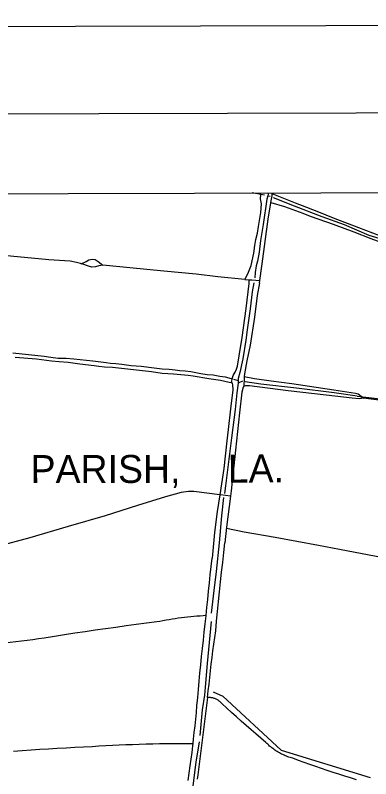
# Model space of a CAD drawing. Extents: x 3355724 to 3393621, y 594744 to 620174.
# Drawn here: x 3362141 to 3364679, y 614141 to 619590 of the extents above; entities that cross this region are included whole.
import ezdxf

# ---------------------------------------------------------------- set-up
doc = ezdxf.new("R2010")
doc.units = 0
for name, color, linetype in [('G-ANNO-NPLT', 7, 'Continuous'), ('V-ANNO-SYMB', 7, 'Continuous'), ('V-DTCH-CNTR', 7, 'Continuous'), ('V-GRID-FRAM', 7, 'Continuous'), ('V-TOPO-GNAM-IDEN', 7, 'Continuous'), ('V-TOPO-SHOR', 7, 'Continuous')]:
    doc.layers.add(name, color=color, linetype=linetype)

msp = doc.modelspace()

# ---------------------------------------------------------------- linework, layer by layer
at = {"layer": 'G-ANNO-NPLT'}
msp.add_lwpolyline([(3356370.8, 595327.7), (3393037.4, 595423.7), (3392974.1, 619590.2), (3356307.6, 619494.2)], close=True, dxfattribs=at)
at = {"layer": 'V-ANNO-SYMB'}
msp.add_lwpolyline([(3359119.3, 595959.9), (3392202.4, 596046.5), (3392142.4, 618963), (3359059.3, 618876.4), (3359119.3, 595959.9)], dxfattribs=at)
at = {"layer": 'V-DTCH-CNTR'}
msp.add_line((3363780.2, 617705.5), (3363812.8, 617702.9), dxfattribs=at)
for points in [[(3363780.2, 617705.5), (3363802.3, 617744.6), (3363824.7, 617804.2), (3363845.7, 617892.1), (3363852.5, 617947.4), (3363859.5, 617989.3), (3363869.6, 618034.5), (3363878.1, 618083.5), (3363895.7, 618183.2), (3363898.4, 618245.5), (3363892.1, 618280), (3363895.1, 618310.2)], [(3363920.5, 618305.2), (3363895.1, 618310.2), (3363832.2, 618322.6)], [(3363885.4, 617680.8), (3363903.1, 617815.1), (3363925.1, 617976.4), (3363947.8, 618134.5), (3363960.2, 618222.2), (3363966, 618249.1), (3363966.5, 618252.9), (3363974.3, 618302.1), (3363976.2, 618316.9), (3363976.9, 618323)], [(3365863.5, 617603.7), (3365788.8, 617631.4), (3365684, 617667.8), (3365511, 617726.6), (3365393.4, 617771.4), (3365249.6, 617826), (3365021.7, 617908), (3364828.7, 617977.9), (3364807.3, 617985.6), (3364743.6, 618016.6), (3364594.3, 618072.7), (3364414, 618143.1), (3364309.8, 618185.8), (3364222.4, 618218.7), (3364142.2, 618250.2), (3363976.2, 618316.9)], [(3363966.5, 618252.9), (3364063.2, 618226.5), (3364194.3, 618177.9), (3364246.8, 618156.2), (3364309.5, 618134.6), (3364410.3, 618098.8), (3364559.6, 618044.3), (3364679.6, 617997.2), (3364751.1, 617970.2), (3364766.2, 617965), (3364777.3, 617962.1), (3364793.8, 617963.2), (3364813.4, 617969.2), (3364828.7, 617977.9)], [(3363780.2, 617705.5), (3363588.2, 617723.5), (3363433.3, 617741.6), (3363201.9, 617763.7), (3362958.6, 617788.6), (3362766, 617806), (3362738.5, 617801.5), (3362713.4, 617795.4), (3362688.2, 617793.3), (3362663.6, 617799.9), (3362630.3, 617810.3), (3362611.3, 617816.4), (3362607.3, 617817.7), (3362578, 617825.8), (3362532.8, 617835.9), (3362379.8, 617844.6), (3362055.9, 617876.5)], [(3362611.3, 617816.4), (3362646.6, 617833.7), (3362666.2, 617843.6), (3362677.2, 617847.8), (3362694.5, 617849.8), (3362712, 617846.2), (3362726.4, 617837.8), (3362733.7, 617832.4), (3362766, 617806)], [(3363684.9, 616968.1), (3363691.2, 617002.9), (3363698, 617019.6), (3363710.9, 617041.9), (3363721.5, 617063.4), (3363728.9, 617085.6), (3363740.1, 617159.2), (3363761, 617291.2), (3363789.1, 617497.5), (3363797.3, 617556.8), (3363810.6, 617675.3), (3363811.8, 617695.8), (3363812.8, 617702.9), (3363830.6, 617702.5), (3363887.5, 617696.3)], [(3363885.4, 617680.8), (3363869.1, 617590.6), (3363848.6, 617436.5), (3363817.3, 617235.6), (3363795.1, 617124.8), (3363778.2, 617030.7), (3363776.2, 617012), (3363774.9, 616999.1), (3363772.9, 616942.2)], [(3362140.2, 617149.2), (3362291.8, 617137.3), (3362400.1, 617123.8), (3362455.3, 617119.4), (3362517.7, 617113.6), (3362602.3, 617102.7), (3362703.4, 617089.8), (3362736.6, 617086.5), (3362778.5, 617081.9), (3362835.3, 617077.5), (3363114.2, 617047), (3363190.8, 617036), (3363272.1, 617031.3), (3363374.8, 617020.8), (3363411.9, 617016.1), (3363524.2, 616997.9), (3363606.5, 616985.4), (3363669, 616971.7), (3363684.9, 616968.1), (3363690.5, 616961.9), (3363693.1, 616952.5), (3363694.6, 616917)], [(3363776.2, 617012), (3363848.2, 616998.5), (3363967.6, 616980.5), (3364116.2, 616961.4), (3364415, 616916.3), (3364571.6, 616892.8), (3364589, 616887.6), (3364599.4, 616881.5), (3364628.2, 616858.1)], [(3365586.9, 616733.5), (3365459.6, 616750.6), (3365235.2, 616776.8), (3364959.4, 616813.7), (3364628.2, 616858.1), (3364621.9, 616858.7), (3364610.1, 616856.1), (3364596, 616852.7), (3364547.9, 616856.4), (3364362.2, 616877.8), (3364089.6, 616910.9), (3363814.6, 616944.6), (3363783.8, 616946.4), (3363772.9, 616942.2), (3363768.3, 616935.8), (3363759.6, 616900.9), (3363742.9, 616751.6), (3363712.9, 616485.4), (3363682.6, 616197.1), (3363677.4, 616157), (3363649.3, 615937.9), (3363638.2, 615825.3)], [(3363694.6, 616917), (3363677.7, 616781.1), (3363660.2, 616633.4), (3363650.8, 616553.6), (3363631.2, 616356.1), (3363601, 616168)], [(3363677.4, 616157), (3363606.3, 616167.4), (3363601, 616168), (3363415.8, 616191.8), (3363378, 616191.8), (3363325.3, 616183.7), (3363214.8, 616152.2), (3363012.7, 616091.3), (3362784.1, 616018.1), (3362517.7, 615940.9), (3362245.8, 615861.2), (3362012.2, 615798.9)], [(3363601, 616168), (3363582.9, 616048.7), (3363564.7, 615898.5), (3363547.3, 615714.4)], [(3363648.4, 615929.1), (3363775, 615904.1), (3363998.1, 615865.3), (3364305.9, 615808.6), (3364457, 615780.9), (3364617.6, 615748.8), (3364855, 615704), (3365128, 615651.3), (3365235.7, 615630.8)], [(3363514.8, 614721.4), (3363519.5, 614769), (3363524.5, 614816.6), (3363529.7, 614864.1), (3363535.1, 614911.6), (3363540.7, 614959.1), (3363546.6, 615006.5), (3363552.7, 615053.9), (3363559, 615101.3), (3363565.6, 615148.7), (3363572.4, 615196), (3363579, 615266), (3363585.7, 615335.9), (3363592.7, 615405.9), (3363599.8, 615475.9), (3363607.1, 615545.8), (3363614.6, 615615.7), (3363622.3, 615685.6), (3363630.2, 615755.4), (3363638.2, 615825.3)], [(3363527.5, 615538.8), (3363533.9, 615597.3), (3363540.5, 615655.9), (3363547.3, 615714.4)], [(3363375.1, 614127.7), (3363382.9, 614181), (3363390.9, 614234.3), (3363397.1, 614281.7), (3363403.1, 614329.1), (3363408.9, 614376.6), (3363410.8, 614393.4), (3363414.4, 614424), (3363419.7, 614471.5), (3363424.7, 614519.1), (3363429.6, 614566.6), (3363434.2, 614614.2), (3363438.6, 614661.8), (3363443.6, 614720.3), (3363448.8, 614778.8), (3363454.2, 614837.3), (3363459.8, 614895.7), (3363465.6, 614954.1), (3363471.6, 615012.6), (3363477.8, 615071), (3363484.2, 615129.3), (3363490.8, 615187.7), (3363497.6, 615246), (3363504.5, 615304.3), (3363504.6, 615305.4), (3363509.9, 615363), (3363515.5, 615421.6), (3363521.4, 615480.2), (3363527.5, 615538.8)], [(3363504.6, 615305.4), (3363482.4, 615304.2), (3363460.2, 615302.7), (3363438, 615301.1), (3363415.8, 615299.2), (3363393.7, 615297.1), (3363371.5, 615294.8), (3363349.4, 615292.3), (3363327.3, 615289.6), (3363305.3, 615286.6), (3363283.2, 615283.5), (3363261.2, 615280.1), (3363239.3, 615276.5), (3363217.4, 615272.7), (3363195.5, 615268.7), (3363173.6, 615264.4), (3363151.8, 615260), (3363078.5, 615250.7), (3363005.3, 615241.1), (3362932, 615231.4), (3362858.8, 615221.4), (3362785.7, 615211.2), (3362712.5, 615200.7), (3362639.4, 615190.1), (3362566.4, 615179.2), (3362493.3, 615168.1), (3362420.3, 615156.7), (3362347.4, 615145.2)], [(3362347.4, 615145.2), (3362307.1, 615139.1), (3362266.7, 615133.3), (3362226.4, 615127.8), (3362186, 615122.4), (3362145.5, 615117.3), (3362105.1, 615112.5), (3362064.6, 615107.9), (3362024.1, 615103.5), (3361983.5, 615099.4), (3361985.4, 615001.8), (3361987.5, 614904.1), (3361989.8, 614806.5), (3361992.3, 614708.8), (3361995, 614611.2), (3361997.9, 614513.5), (3362001.1, 614415.9), (3362002.5, 614373.5), (3362004, 614328.2), (3362004.4, 614318.3), (3362009.6, 614135.6)], [(3364576.6, 614133.9), (3364535, 614146.9), (3364493.4, 614160), (3364451.9, 614173.3), (3364410.4, 614186.9), (3364369, 614200.6), (3364327.7, 614214.5), (3364286.5, 614228.6), (3364245.3, 614242.9), (3364204.2, 614257.4), (3364163.1, 614272.1), (3364122.1, 614287), (3364113.1, 614289.6), (3364104.1, 614292.4), (3364095.2, 614295.4), (3364086.4, 614298.5), (3364077.6, 614301.9), (3364068.9, 614305.5), (3364060.3, 614309.2), (3364051.8, 614313.2), (3364043.3, 614317.3), (3364035, 614321.7), (3364026.8, 614326.2), (3364018.6, 614330.9), (3364010.6, 614335.7), (3364002.7, 614340.8), (3363994.8, 614346), (3363987.2, 614351.4), (3363979.6, 614357), (3363972.1, 614362.7), (3363964.8, 614368.6), (3363957.6, 614374.6), (3363950.6, 614380.9), (3363943.7, 614387.2), (3363936.9, 614393.7), (3363930.3, 614400.4), (3363894.9, 614430.5), (3363859.7, 614460.8), (3363824.6, 614491.2), (3363789.7, 614521.8), (3363754.9, 614552.6), (3363720.2, 614583.5), (3363685.7, 614614.6), (3363651.3, 614645.8), (3363617.1, 614677.2), (3363613.6, 614681.1), (3363609.9, 614684.8), (3363606.1, 614688.4), (3363602.1, 614691.8), (3363598, 614695), (3363593.8, 614698.1), (3363589.4, 614701), (3363584.9, 614703.8), (3363580.4, 614706.3), (3363575.7, 614708.7), (3363570.9, 614710.9), (3363566.1, 614712.8), (3363561.2, 614714.6), (3363556.2, 614716.2), (3363551.1, 614717.6), (3363546, 614718.8), (3363540.9, 614719.7), (3363535.7, 614720.5), (3363530.5, 614721), (3363525.3, 614721.4), (3363520.1, 614721.5), (3363514.8, 614721.4), (3363445.5, 614169.1), (3363440.6, 614138.4)], [(3362128.8, 614338.2), (3362191.2, 614342.9), (3362253.6, 614347.4), (3362316.1, 614351.6), (3362378.5, 614355.6), (3362441, 614359.4), (3362503.5, 614362.9), (3362565.9, 614366.2), (3362628.4, 614369.3), (3362691, 614372.1), (3362738.9, 614375.1), (3362786.8, 614377.8), (3362834.8, 614380.3), (3362882.8, 614382.6), (3362930.7, 614384.7), (3362978.7, 614386.5), (3363026.7, 614388.2), (3363074.7, 614389.6), (3363122.7, 614390.8), (3363170.7, 614391.8), (3363218.7, 614392.5), (3363266.8, 614393.1), (3363314.8, 614393.4), (3363362.8, 614393.5), (3363410.8, 614393.4)]]:
    msp.add_lwpolyline(points, dxfattribs=at)
at = {"layer": 'V-GRID-FRAM'}
msp.add_lwpolyline([(3359807.6, 618312.1), (3391397.2, 618394.8), (3391452.7, 600211.2), (3359847.2, 600128.5), (3359807.6, 618312.1)], dxfattribs=at)
at = {"layer": 'V-TOPO-SHOR'}
for p, q in [((3363763.2, 616979.4), (3363732, 616964.6)), ((3364582, 616871), (3365587.8, 616754.7))]:
    msp.add_line(p, q, dxfattribs=at)
for points in [[(3363944.7, 618302.2), (3363938.1, 618277.6), (3363910.3, 618096.7), (3363892.9, 617983.8), (3363882.1, 617900.1), (3363871.6, 617836.1), (3363861.2, 617802.8), (3363854.4, 617753.8), (3363851.2, 617715.9)], [(3363948.2, 618322.9), (3363944.7, 618302.2), (3363961.3, 618300.2)], [(3363982.7, 618289.6), (3364132.8, 618231.2), (3364330.5, 618154.2), (3364489.9, 618096), (3364664.7, 618020.1), (3364784.4, 617984.7)], [(3363844.8, 617680.4), (3363833.5, 617617.1), (3363817.9, 617495.5), (3363796.6, 617344.7), (3363786.3, 617272), (3363766.2, 617138.5), (3363743.8, 617041.2), (3363732.1, 616996.9), (3363732, 616984.3), (3363732, 616964.6), (3363723.9, 616895.9), (3363711.4, 616776.7), (3363684.1, 616573.8), (3363642.3, 616231.9), (3363634.7, 616177.4)], [(3362123.4, 617180.4), (3362346.7, 617156.6), (3362395.7, 617149.8), (3362447, 617143), (3362504.5, 617141.8), (3362558.2, 617137.4), (3362694.7, 617122.8), (3362751.5, 617116.1), (3362789.4, 617113), (3362821, 617108.1), (3362858.1, 617104.9), (3362902.3, 617099.5), (3362967.9, 617089.9), (3363039.6, 617085.8), (3363132, 617075.1), (3363190.4, 617067.7), (3363240.9, 617064.7), (3363283.5, 617060.1), (3363315.1, 617056), (3363355.3, 617052.1), (3363394.8, 617046.6), (3363429.6, 617040.3), (3363465.2, 617033.1), (3363511, 617027), (3363553.5, 617023.9), (3363602.5, 617015.5), (3363638.9, 617009.1), (3363681.7, 616998.2)], [(3363698.3, 616992.2), (3363714.9, 616989.4), (3363732, 616984.3)], [(3364582, 616871), (3364418.5, 616894.4), (3364149.3, 616928.3), (3363894.3, 616957.7), (3363783.7, 616973.5)], [(3363629, 616148.2), (3363613.6, 616017.1), (3363597.9, 615824.7), (3363575.3, 615621), (3363559.2, 615483.7), (3363540.4, 615323.4)], [(3363539.1, 615263.7), (3363511.3, 614964.6), (3363496.8, 614794.4), (3363492.9, 614737.6), (3363476.6, 614632.1), (3363459.3, 614449)], [(3363554.5, 614760.4), (3363623.9, 614730.9), (3364040.5, 614346), (3364674.3, 614149.8)], [(3363453.1, 614405.2), (3363431.4, 614258.4), (3363413.7, 614127.9), (3363375.1, 613810.9), (3363345.3, 613541.2), (3363323.7, 613394.4), (3363315.1, 613286), (3363271.8, 612988.1), (3363227.1, 612634.3), (3363205.8, 612430.6), (3363187.8, 612360.4), (3363157.1, 612086.4), (3363114.2, 611806.5), (3363090.7, 611723.5), (3363054.8, 611702), (3362931.5, 611697.2), (3362762.2, 611678.9), (3362745, 611677.6), (3362587.9, 611665.8), (3362519.2, 611675.2)]]:
    msp.add_lwpolyline(points, dxfattribs=at)

# ---------------------------------------------------------------- texts
at = {"layer": 'V-TOPO-GNAM-IDEN'}
for s, rotation, p in [('PARISH,', 0.0859, (3362250.6, 616251.1)), ('LA.', 0.2464, (3363659.1, 616254.4))]:
    msp.add_text(s, height=200, rotation=rotation, dxfattribs=at).set_placement(p)

doc.saveas('drawing.dxf')
